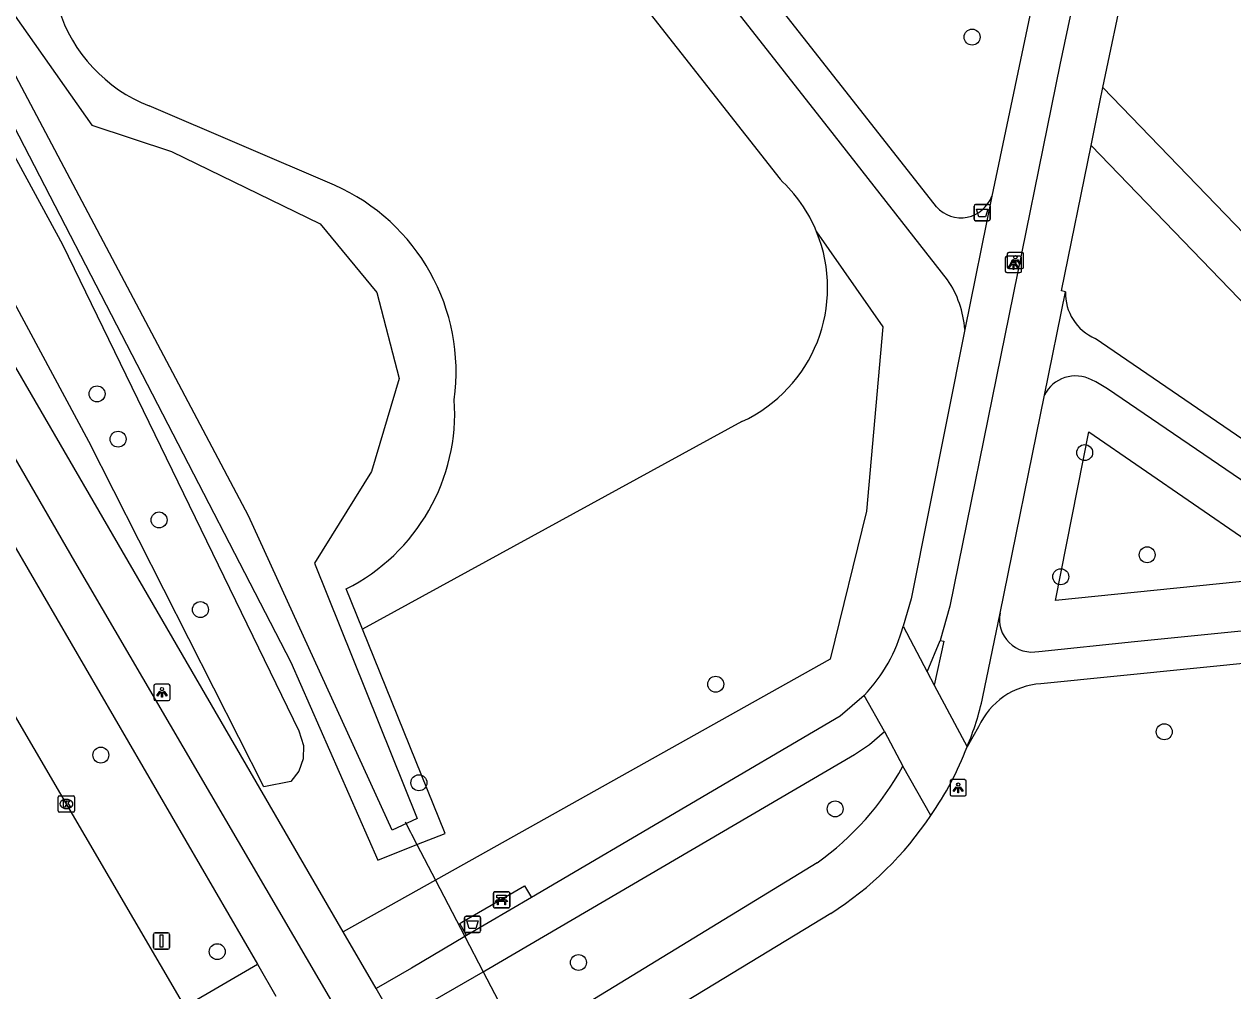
# Model space of a CAD drawing. Extents: x 159353 to 160616, y 385893 to 387321.
# Drawn here: x 159948 to 160022.1, y 386237.5 to 386296.8 of the extents above; entities that cross this region are included whole.
import ezdxf

# ---------------------------------------------------------------- set-up
doc = ezdxf.new("R2010")
doc.units = 0
for name, color, linetype in [('IMGEO_Afvalbak', 7, 'Continuous'), ('IMGEO_Bank', 7, 'Continuous'), ('IMGEO_Boom', 7, 'Continuous'), ('IMGEO_Duiker', 7, 'Continuous'), ('IMGEO_Fietspad_gesloten', 7, 'Continuous'), ('IMGEO_Fietspad_open', 7, 'Continuous'), ('IMGEO_Groenvoorziening', 7, 'Continuous'), ('IMGEO_Kolk', 7, 'Continuous'), ('IMGEO_Lichtpunt', 7, 'Continuous'), ('IMGEO_Rijbaan_lokaal_gesloten', 7, 'Continuous'), ('IMGEO_Verkeersbordpaal', 7, 'Continuous'), ('IMGEO_Voetpad_halfverhard', 7, 'Continuous'), ('IMGEO_Voetpad_open', 7, 'Continuous'), ('IMGEO_Waterloop', 7, 'Continuous')]:
    doc.layers.add(name, color=color, linetype=linetype)

msp = doc.modelspace()

# ---------------------------------------------------------------- linework, layer by layer
at = {"layer": 'IMGEO_Afvalbak'}
for p, q in [((160006.258, 386284.833), (160006.258, 386285.633)), ((160006.258, 386285.633), (160006.258, 386284.833)), ((160006.358, 386285.733), (160007.148, 386285.733)), ((160007.148, 386285.733), (160006.358, 386285.733)), ((160007.248, 386285.633), (160007.248, 386284.833)), ((160007.248, 386284.833), (160007.248, 386285.633)), ((160007.148, 386284.733), (160006.358, 386284.733)), ((160006.358, 386284.733), (160007.148, 386284.733)), ((159975.01, 386241.17), (159975.01, 386241.97)), ((159975.01, 386241.97), (159975.01, 386241.17)), ((159975.11, 386242.07), (159975.9, 386242.07)), ((159975.9, 386242.07), (159975.11, 386242.07)), ((159976, 386241.97), (159976, 386241.17)), ((159976, 386241.17), (159976, 386241.97)), ((159975.9, 386241.07), (159975.11, 386241.07)), ((159975.11, 386241.07), (159975.9, 386241.07))]:
    msp.add_line(p, q, dxfattribs=at)
for points in [[(160006.401, 386285.447), (160007.105, 386285.447), (160006.956, 386284.977), (160006.55, 386284.977), (160006.401, 386285.447)], [(159975.153, 386241.784), (159975.857, 386241.784), (159975.708, 386241.314), (159975.302, 386241.314), (159975.153, 386241.784)]]:
    msp.add_lwpolyline(points, dxfattribs=at)
for centre, start, end in [((160006.358, 386285.633), 90, 180), ((160006.358, 386285.633), 90, 180), ((160007.148, 386285.633), 0, 90), ((160007.148, 386285.633), 360, 90), ((160006.358, 386284.833), 180, 270), ((160006.358, 386284.833), 180, 270), ((160007.148, 386284.833), 270, 0), ((160007.148, 386284.833), 270, 0), ((159975.11, 386241.97), 90, 180), ((159975.11, 386241.97), 90, 180), ((159975.9, 386241.97), 0, 90), ((159975.9, 386241.97), 360, 90), ((159975.11, 386241.17), 180, 270), ((159975.11, 386241.17), 180, 270), ((159975.9, 386241.17), 270, 0), ((159975.9, 386241.17), 270, 0)]:
    msp.add_arc(centre, 0.1, start, end, dxfattribs=at)
at = {"layer": 'IMGEO_Bank'}
for p, q in [((159976.781, 386242.653), (159976.781, 386243.494)), ((159976.781, 386243.494), (159976.781, 386242.653)), ((159976.856, 386243.578), (159977.697, 386243.578)), ((159977.697, 386243.578), (159976.856, 386243.578)), ((159977.09, 386243.084), (159977.09, 386243.19)), ((159977.134, 386243.19), (159977.134, 386243.084)), ((159977.422, 386243.196), (159977.14, 386243.196)), ((159977.428, 386243.084), (159977.428, 386243.19)), ((159977.472, 386243.19), (159977.472, 386243.084)), ((159977.781, 386243.503), (159977.781, 386242.662)), ((159977.781, 386242.662), (159977.781, 386243.503)), ((159977.706, 386242.578), (159976.865, 386242.578)), ((159976.865, 386242.578), (159977.706, 386242.578)), ((159977.478, 386242.976), (159977.085, 386242.976)), ((159977.14, 386243.078), (159977.422, 386243.078))]:
    msp.add_line(p, q, dxfattribs=at)
for points in [[(159977.084, 386243.196), (159976.998, 386243.196), (159976.998, 386243.357), (159977.561, 386243.357), (159977.561, 386243.196), (159977.478, 386243.196)], [(159977.028, 386242.976), (159976.886, 386242.976), (159976.998, 386243.078), (159977.084, 386243.078)], [(159977.078, 386242.969), (159977.078, 386242.762), (159977.035, 386242.762), (159977.035, 386242.969)], [(159977.478, 386243.078), (159977.561, 386243.078), (159977.673, 386242.976), (159977.534, 386242.976)], [(159977.528, 386242.969), (159977.528, 386242.762), (159977.484, 386242.762), (159977.484, 386242.969)]]:
    msp.add_lwpolyline(points, dxfattribs=at)
for centre, radius, start, end in [((159976.859, 386243.5), 0.0779, 92.4484, 184.28452), ((159976.859, 386243.5), 0.0779, 92.4484, 184.28452), ((159977.083, 386243.189), 0.00671, 2.89567, 87.10433), ((159977.14, 386243.189), 0.00671, 92.89567, 177.10433), ((159977.422, 386243.189), 0.00671, 2.89567, 87.10433), ((159977.479, 386243.189), 0.00671, 92.89567, 177.10433), ((159977.703, 386243.5), 0.0779, 2.4484, 94.28452), ((159977.703, 386243.5), 0.0779, 2.4484, 94.28452), ((159976.859, 386242.656), 0.0779, 182.4484, 274.28452), ((159976.859, 386242.656), 0.0779, 182.4484, 274.28452), ((159977.028, 386242.969), 0.00671, 2.89567, 87.10433), ((159977.085, 386242.969), 0.00671, 92.89567, 177.10433), ((159977.083, 386243.085), 0.00671, 272.89567, 357.10433), ((159977.14, 386243.085), 0.00671, 182.89567, 267.10433), ((159977.422, 386243.085), 0.00671, 272.89567, 357.10433), ((159977.479, 386243.085), 0.00671, 182.89567, 267.10433), ((159977.477, 386242.969), 0.00671, 2.89567, 87.10433), ((159977.534, 386242.969), 0.00671, 92.89567, 177.10433), ((159977.703, 386242.656), 0.0779, 272.4484, 4.28452), ((159977.703, 386242.656), 0.0779, 272.4484, 4.28452)]:
    msp.add_arc(centre, radius, start, end, dxfattribs=at)
at = {"layer": 'IMGEO_Boom'}
for centre in [(160006.141, 386295.995), (159952.474, 386274.111), (159953.763, 386271.332), (160013.045, 386270.507), (159956.276, 386266.377), (160016.877, 386264.241), (160011.577, 386262.896), (159958.814, 386260.879), (159990.416, 386256.3), (160017.925, 386253.384), (159952.705, 386251.958), (159972.215, 386250.259), (159997.743, 386248.653), (159959.847, 386239.9), (159981.999, 386239.235)]:
    msp.add_circle(centre, 0.489, dxfattribs=at)
at = {"layer": 'IMGEO_Duiker'}
msp.add_lwpolyline([(159971.361, 386247.872), (159971.692, 386247.238), (159971.766, 386247.096), (159972.096, 386246.462), (159973.234, 386244.28), (159975.031, 386240.831), (159976.163, 386238.659), (159978.468, 386234.238), (159979.873, 386231.543), (159980.271, 386230.778), (159980.873, 386229.623), (159980.935, 386229.504), (159981.076, 386229.234)], dxfattribs=at)
at = {"layer": 'IMGEO_Fietspad_gesloten'}
for points in [[(159969.484, 386232.379), (159951.117, 386263.827), (159929.119, 386301.905), (159889.595, 386379.139), (159865.341, 386426.534), (159857.571, 386441.898), (159857.138, 386442.747)], [(159888.551, 386375.008), (159928.011, 386298.139), (159962.321, 386239.14)], [(159962.321, 386239.14), (159963.447, 386237.165)]]:
    msp.add_lwpolyline(points, dxfattribs=at)
at = {"layer": 'IMGEO_Fietspad_open'}
for points in [[(160014.164, 386292.912), (160016.9, 386305.916)], [(160013.842, 386305.299), (160011.524, 386294.287), (160004.777, 386261.099), (160004.182, 386258.99)], [(160013.436, 386289.348), (160013.975, 386292.011), (160014.164, 386292.912)], [(160011.861, 386280.375), (160011.631, 386280.425), (160013.436, 386289.348)], [(160010.573, 386274.039), (160011.861, 386280.375)], [(160007.853, 386260.67), (160010.573, 386274.039)], [(160006.807, 386255.528), (160007.853, 386260.67)], [(160003.378, 386257.06), (160004.182, 386258.99)], [(160004.182, 386258.99), (160004.399, 386258.943), (160003.815, 386256.239)], [(160003.378, 386257.06), (160003.815, 386256.239)], [(160003.815, 386256.239), (160005.829, 386252.456)], [(160003.605, 386248.256), (160001.883, 386251.267)], [(159996.637, 386245.349), (159978.468, 386234.238), (159974.235, 386231.639), (159973.781, 386231.394)], [(159997.474, 386242.246), (159979.873, 386231.543), (159979.718, 386231.449), (159979.308, 386231.199)]]:
    msp.add_lwpolyline(points, dxfattribs=at)
for centre, radius, start, end in [((159988.72, 386259.595), 18.539, 337.35245, 347.32883), ((159986.484, 386259.633), 17.525, 305.4044, 331.48495), ((159986.344, 386259.732), 20.727, 302.4763, 326.38169)]:
    msp.add_arc(centre, radius, start, end, dxfattribs=at)
at = {"layer": 'IMGEO_Groenvoorziening'}
for points in [[(159929.099, 386325.871), (159927.987, 386324.424), (159950.356, 386283.268), (159964.849, 386253.451), (159965.143, 386252.542), (159965.118, 386251.732), (159964.845, 386250.97), (159964.349, 386250.329), (159962.706, 386250), (159951.976, 386271.193), (159922.685, 386325.698), (159926.623, 386330.663)], [(159962.325, 386328.048), (159994.362, 386287.273)], [(159929.099, 386325.871), (159964.354, 386257.652), (159969.698, 386245.508), (159972.096, 386246.462), (159973.817, 386247.147), (159968.757, 386259.68)], [(160014.164, 386292.912), (160038.431, 386267.781), (160041.716, 386270.857)], [(159967.037, 386286.911), (159955.663, 386291.776)], [(160043.8, 386268.699), (160038.325, 386263.572), (160013.436, 386289.348)], [(159996.605, 386284.05), (160000.656, 386278.226), (159999.656, 386266.919), (159997.433, 386257.836), (159973.234, 386244.28), (159967.568, 386241.108)], [(159992.014, 386272.41), (159968.757, 386259.68)], [(160011.263, 386261.438), (160013.294, 386271.785), (160026.143, 386262.951), (160011.263, 386261.438)], [(159968.757, 386259.68), (159967.757, 386262.156)]]:
    msp.add_lwpolyline(points, dxfattribs=at)
for centre, radius, start, end in [((159959.141, 386300.582), 9.468, 197.46594, 248.44644), ((159961.944, 386275.438), 12.552, 352.27629, 66.06481), ((159988.228, 386280.612), 9.055, 22.31259, 47.35826), ((159988.24, 386280.624), 9.039, 294.67553, 22.27435), ((159962.336, 386272.945), 12.074, 296.67862, 3.82949)]:
    msp.add_arc(centre, radius, start, end, dxfattribs=at)
at = {"layer": 'IMGEO_Kolk'}
for p, q in [((159950.096, 386248.533), (159950.096, 386249.385)), ((159950.171, 386249.459), (159951.023, 386249.459)), ((159950.584, 386249.239), (159950.609, 386249.239)), ((159951.097, 386249.385), (159951.097, 386248.533)), ((159951.023, 386248.459), (159950.171, 386248.459)), ((159950.607, 386248.679), (159950.582, 386248.679))]:
    msp.add_line(p, q, dxfattribs=at)
for points in [[(159950.096, 386248.533), (159950.096, 386249.385)], [(159950.171, 386249.459), (159951.023, 386249.459)], [(159950.417, 386249.159), (159950.54, 386249.159), (159950.54, 386249.008), (159950.67, 386249.159), (159950.834, 386249.159), (159950.688, 386249.008), (159950.841, 386248.759), (159950.689, 386248.759), (159950.604, 386248.923), (159950.54, 386248.856), (159950.54, 386248.759), (159950.417, 386248.759), (159950.417, 386249.159)], [(159951.097, 386249.385), (159951.097, 386248.533)], [(159951.023, 386248.459), (159950.171, 386248.459)]]:
    msp.add_lwpolyline(points, dxfattribs=at)
for centre, start, end in [((159950.173, 386249.383), 91.55205, 178.44795), ((159950.173, 386249.383), 91.55205, 178.44795), ((159951.021, 386249.383), 1.55205, 88.44795), ((159951.021, 386249.383), 1.55205, 88.44795), ((159950.173, 386248.535), 181.55205, 268.44795), ((159950.173, 386248.535), 181.55205, 268.44795), ((159951.021, 386248.535), 271.55205, 358.44795), ((159951.021, 386248.535), 271.55205, 358.44795)]:
    msp.add_arc(centre, 0.0765, start, end, dxfattribs=at)
for centre, major_axis, ratio, start_param, end_param in [((159950.583, 386248.959), (-0.387, 0.002), 0.722429, 4.712389, 7.853982), ((159950.608, 386248.959), (-0.39, 0.002), 0.717154, 1.570796, 4.712389)]:
    msp.add_ellipse(centre, major_axis=major_axis, ratio=ratio, start_param=start_param, end_param=end_param, dxfattribs=at)
at = {"layer": 'IMGEO_Lichtpunt'}
for p, q in [((160008.174, 386282.454), (160008.174, 386281.647)), ((160008.174, 386282.454), (160008.174, 386281.647)), ((160009.076, 386282.549), (160008.268, 386282.549)), ((160009.076, 386282.549), (160008.268, 386282.549)), ((160008.299, 386282.695), (160008.299, 386281.888)), ((160008.299, 386282.695), (160008.299, 386281.888)), ((160009.201, 386282.79), (160008.393, 386282.79)), ((160009.201, 386282.79), (160008.393, 386282.79)), ((160009.17, 386281.647), (160009.17, 386282.454)), ((160009.17, 386281.647), (160009.17, 386282.454)), ((160009.295, 386281.888), (160009.295, 386282.695)), ((160009.295, 386281.888), (160009.295, 386282.695)), ((160008.393, 386281.794), (160009.201, 386281.794)), ((160008.393, 386281.794), (160009.201, 386281.794)), ((160008.268, 386281.553), (160009.076, 386281.553)), ((160008.268, 386281.553), (160009.076, 386281.553)), ((159955.956, 386256.205), (159955.956, 386255.398)), ((159955.956, 386256.205), (159955.956, 386255.398)), ((159956.858, 386256.3), (159956.05, 386256.3)), ((159956.858, 386256.3), (159956.05, 386256.3)), ((159956.952, 386255.398), (159956.952, 386256.205)), ((159956.952, 386255.398), (159956.952, 386256.205)), ((159956.05, 386255.304), (159956.858, 386255.304)), ((159956.05, 386255.304), (159956.858, 386255.304)), ((160004.789, 386250.354), (160004.789, 386249.547)), ((160004.789, 386250.354), (160004.789, 386249.547)), ((160005.691, 386250.449), (160004.883, 386250.449)), ((160005.691, 386250.449), (160004.883, 386250.449)), ((160005.785, 386249.547), (160005.785, 386250.354)), ((160005.785, 386249.547), (160005.785, 386250.354)), ((160004.883, 386249.453), (160005.691, 386249.453)), ((160004.883, 386249.453), (160005.691, 386249.453))]:
    msp.add_line(p, q, dxfattribs=at)
for points in [[(160008.548, 386282.118), (160008.587, 386282.09), (160008.399, 386281.828), (160008.361, 386281.855), (160008.548, 386282.118)], [(160008.673, 386282.359), (160008.712, 386282.331), (160008.524, 386282.069), (160008.486, 386282.096), (160008.673, 386282.359)], [(160008.65, 386282.07), (160008.697, 386282.07), (160008.697, 386281.748), (160008.65, 386281.748), (160008.65, 386282.07)], [(160008.76, 386282.09), (160008.798, 386282.117), (160008.985, 386281.855), (160008.946, 386281.827), (160008.76, 386282.09)], [(160008.775, 386282.311), (160008.822, 386282.311), (160008.822, 386281.989), (160008.775, 386281.989), (160008.775, 386282.311)], [(160008.885, 386282.331), (160008.923, 386282.358), (160009.11, 386282.096), (160009.071, 386282.068), (160008.885, 386282.331)], [(159956.33, 386255.869), (159956.369, 386255.841), (159956.181, 386255.579), (159956.143, 386255.606), (159956.33, 386255.869)], [(159956.432, 386255.821), (159956.479, 386255.821), (159956.479, 386255.499), (159956.432, 386255.499), (159956.432, 386255.821)], [(159956.542, 386255.841), (159956.58, 386255.868), (159956.767, 386255.606), (159956.728, 386255.578), (159956.542, 386255.841)], [(160005.163, 386250.018), (160005.202, 386249.99), (160005.014, 386249.728), (160004.976, 386249.755), (160005.163, 386250.018)], [(160005.265, 386249.97), (160005.312, 386249.97), (160005.312, 386249.648), (160005.265, 386249.648), (160005.265, 386249.97)], [(160005.375, 386249.99), (160005.413, 386250.017), (160005.6, 386249.755), (160005.561, 386249.727), (160005.375, 386249.99)]]:
    msp.add_lwpolyline(points, dxfattribs=at)
for centre in [(160008.798, 386282.493), (160008.673, 386282.252), (159956.455, 386256.003), (160005.288, 386250.152)]:
    msp.add_circle(centre, 0.0994, dxfattribs=at)
for centre, start, end in [((160008.268, 386282.454), 90, 180), ((160008.268, 386282.454), 90, 180), ((160008.393, 386282.695), 90, 180), ((160008.393, 386282.695), 90, 180), ((160009.076, 386282.454), 0, 90), ((160009.076, 386282.454), 0, 90), ((160009.201, 386282.695), 0, 90), ((160009.201, 386282.695), 0, 90), ((160008.393, 386281.888), 180, 270), ((160008.393, 386281.888), 180, 270), ((160009.201, 386281.888), 270, 0), ((160009.201, 386281.888), 270, 360), ((160008.268, 386281.647), 180, 270), ((160008.268, 386281.647), 180, 270), ((160009.076, 386281.647), 270, 0), ((160009.076, 386281.647), 270, 360), ((159956.05, 386256.205), 90, 180), ((159956.05, 386256.205), 90, 180), ((159956.858, 386256.205), 0, 90), ((159956.858, 386256.205), 0, 90), ((159956.05, 386255.398), 180, 270), ((159956.05, 386255.398), 180, 270), ((159956.858, 386255.398), 270, 0), ((159956.858, 386255.398), 270, 360), ((160004.883, 386250.354), 90, 180), ((160004.883, 386250.354), 90, 180), ((160005.691, 386250.354), 0, 90), ((160005.691, 386250.354), 0, 90), ((160004.883, 386249.547), 180, 270), ((160004.883, 386249.547), 180, 270), ((160005.691, 386249.547), 270, 0), ((160005.691, 386249.547), 270, 360)]:
    msp.add_arc(centre, 0.0946, start, end, dxfattribs=at)
at = {"layer": 'IMGEO_Rijbaan_lokaal_gesloten'}
msp.add_lwpolyline([(159957.867, 386236.533), (159884.352, 386362.407)], dxfattribs=at)
at = {"layer": 'IMGEO_Verkeersbordpaal'}
for p, q in [((159955.93, 386240.153), (159955.93, 386240.953)), ((159955.93, 386240.953), (159955.93, 386240.153)), ((159956.03, 386241.053), (159956.82, 386241.053)), ((159956.82, 386241.053), (159956.03, 386241.053)), ((159956.92, 386240.953), (159956.92, 386240.153)), ((159956.92, 386240.153), (159956.92, 386240.953)), ((159956.82, 386240.053), (159956.03, 386240.053)), ((159956.03, 386240.053), (159956.82, 386240.053))]:
    msp.add_line(p, q, dxfattribs=at)
msp.add_lwpolyline([(159956.35, 386240.928), (159956.5, 386240.928), (159956.5, 386240.178), (159956.35, 386240.178), (159956.35, 386240.928)], dxfattribs=at)
for centre, start, end in [((159956.03, 386240.953), 90, 180), ((159956.03, 386240.953), 90, 180), ((159956.82, 386240.953), 0, 90), ((159956.82, 386240.953), 360, 90), ((159956.03, 386240.153), 180, 270), ((159956.03, 386240.153), 180, 270), ((159956.82, 386240.153), 270, 0), ((159956.82, 386240.153), 270, 0)]:
    msp.add_arc(centre, 0.1, start, end, dxfattribs=at)
at = {"layer": 'IMGEO_Voetpad_halfverhard'}
for points in [[(160004.631, 386281.11), (159997.692, 386289.966), (159973.386, 386320.94), (159962.799, 386334.635), (159955.073, 386344.99), (159949.736, 386352.722)], [(160003.963, 386285.581), (160000, 386290.627), (159972.401, 386325.766), (159962.556, 386338.633)], [(160034.529, 386263.254), (160013.686, 386277.508)], [(160030.579, 386263.542), (160023.493, 386268.243), (160014.894, 386274.112), (160014.438, 386274.422), (160013.722, 386274.846), (160013.462, 386274.969)], [(160010.242, 386258.318), (160016.098, 386258.914), (160024.065, 386259.724), (160030.193, 386260.347)], [(160035.926, 386259.308), (160028.879, 386258.187), (160010.365, 386256.326)], [(160006.535, 386253.697), (160005.829, 386252.456)]]:
    msp.add_lwpolyline(points, dxfattribs=at)
for centre, radius, start, end in [((160005.458, 386286.918), 2.006, 221.81392, 340.35626), ((159999.481, 386277.609), 6.227, 4.14354, 34.20719), ((160014.903, 386280.297), 3.043, 178.53462, 246.42328), ((160012.479, 386273.071), 2.138, 62.61879, 153.06905), ((160009.829, 386260.288), 2.013, 169.06795, 281.82633), ((160010.627, 386251.841), 4.493, 93.33733, 155.59586)]:
    msp.add_arc(centre, radius, start, end, dxfattribs=at)
at = {"layer": 'IMGEO_Voetpad_open'}
for points in [[(159967.568, 386241.108), (159927.405, 386310.353), (159926.411, 386309.848), (159925.052, 386312.474), (159925.564, 386312.743), (159921.051, 386321.542), (159920.555, 386321.289), (159919.226, 386323.89), (159919.718, 386324.141), (159918.142, 386327.215)], [(160010.647, 386301.908), (160009.263, 386295.377), (160007.347, 386286.244)], [(160007.347, 386286.244), (160005.692, 386278.059)], [(160005.692, 386278.059), (160002.406, 386261.533), (160001.919, 386259.866)], [(160001.919, 386259.866), (160003.378, 386257.06)], [(159999.524, 386255.617), (159998.058, 386254.345), (159979.109, 386243.225)], [(160000.766, 386253.405), (159999.524, 386255.617)], [(159970.839, 386235.443), (159973.21, 386236.96), (159976.163, 386238.659), (159976.265, 386238.718), (159998.92, 386251.984), (159999.855, 386252.613), (160000.766, 386253.405)], [(160000.766, 386253.405), (160001.883, 386251.267)], [(159975.142, 386240.896), (159974.717, 386241.627), (159974.847, 386241.703), (159978.69, 386243.945), (159979.109, 386243.225)], [(159979.109, 386243.225), (159975.142, 386240.896)], [(159969.588, 386237.63), (159967.568, 386241.108)], [(159975.142, 386240.896), (159975.031, 386240.831), (159971.755, 386238.895), (159969.588, 386237.63)], [(159957.867, 386236.533), (159962.321, 386239.14)], [(159970.839, 386235.443), (159969.588, 386237.63)]]:
    msp.add_lwpolyline(points, dxfattribs=at)
for centre, radius, start, end in [((159992.249, 386262.517), 10.027, 316.51482, 344.66857), ((159988.331, 386259.033), 18.693, 324.7946, 339.40083)]:
    msp.add_arc(centre, radius, start, end, dxfattribs=at)
at = {"layer": 'IMGEO_Waterloop'}
msp.add_lwpolyline([(159942.047, 386355.204), (159943.111, 386354.353), (159928.664, 386336.332), (159936.749, 386322.97), (159939.6, 386320.545), (159941.771, 386317.906), (159944.622, 386313.013), (159945.217, 386307.821), (159946.92, 386298.034), (159952.154, 386290.587), (159957.047, 386288.97), (159966.154, 386284.545), (159969.643, 386280.332), (159971.005, 386275.055), (159969.303, 386269.353), (159965.813, 386263.736), (159972.111, 386248.077), (159970.579, 386247.353), (159961.771, 386266.63), (159940.792, 386306.247), (159925.643, 386335.523), (159942.047, 386355.204)], dxfattribs=at)

doc.saveas('drawing.dxf')
